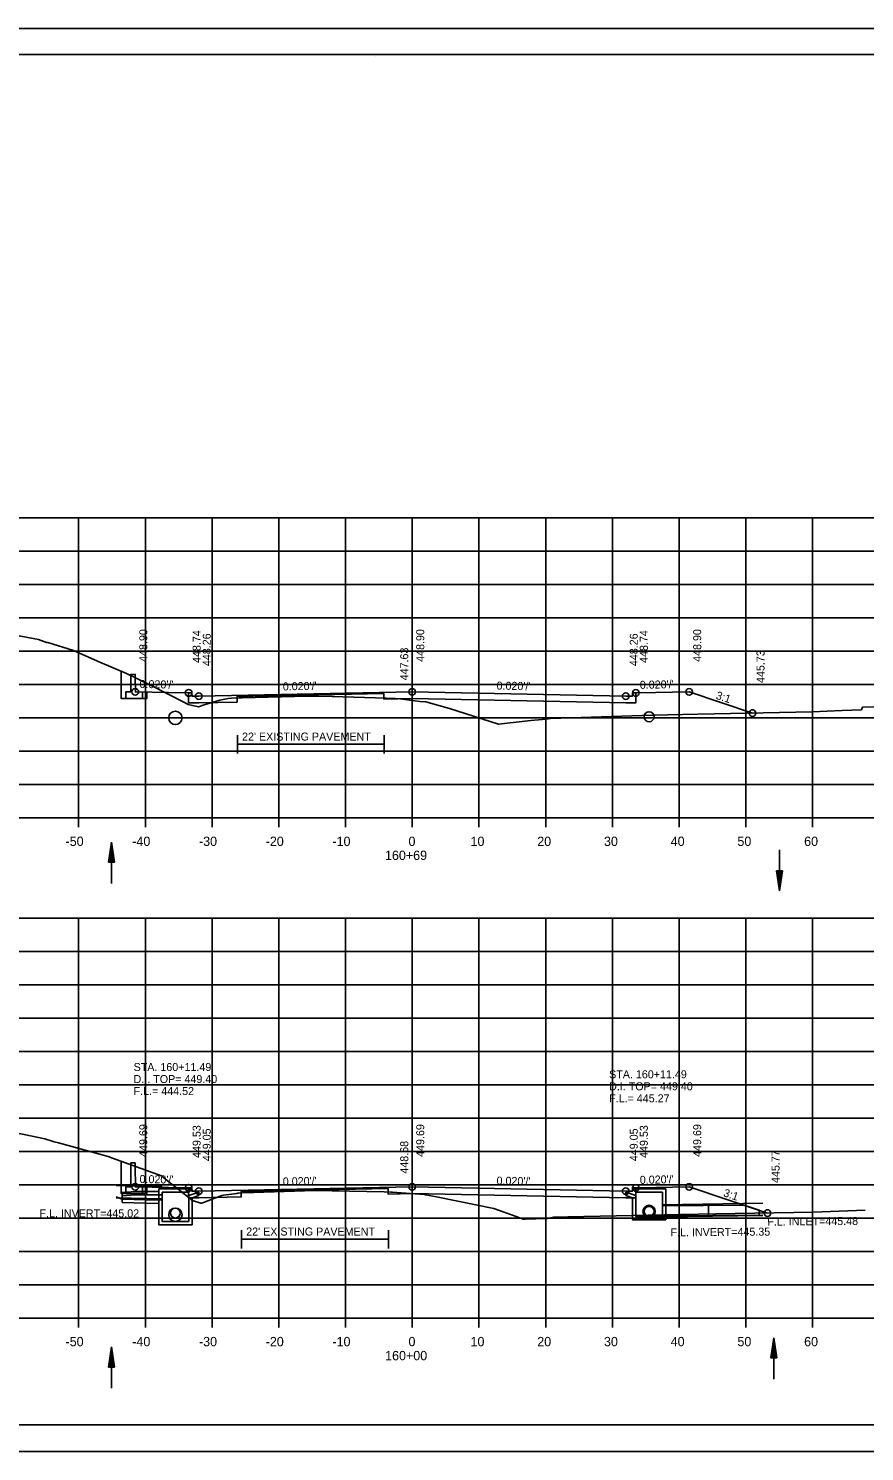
# Model space of a CAD drawing. Extents: x 1538688 to 1540766, y 656250 to 671912.
# Drawn here: x 1538800.7 to 1538926, y 667004.8 to 667218.1 of the extents above; entities that cross this region are included whole.
import ezdxf

# ---------------------------------------------------------------- set-up
doc = ezdxf.new("R2010")
doc.units = 0
for name, color, linetype in [('15', 7, 'Continuous'), ('18', 7, 'Continuous'), ('20', 7, 'Continuous'), ('22', 7, 'Continuous'), ('26', 7, 'Continuous'), ('39', 7, 'Continuous'), ('40', 7, 'Continuous'), ('41', 7, 'Continuous'), ('42', 7, 'Continuous'), ('7', 7, 'Continuous'), ('Borings', 7, 'Continuous'), ('Horizontal Alignment', 7, 'Continuous'), ('RipRap', 7, 'Continuous'), ('Wall Heights', 7, 'Continuous')]:
    doc.layers.add(name, color=color, linetype=linetype)

msp = doc.modelspace()

# ---------------------------------------------------------------- linework, layer by layer
at = {"layer": '15'}
for p, q in [((1538812.67, 667093.14), (1538813.12, 667096.14)), ((1538813.57, 667093.14), (1538813.12, 667096.14)), ((1538812.75, 667093.14), (1538813.12, 667095.64)), ((1538812.83, 667093.14), (1538813.12, 667095.12)), ((1538812.9, 667093.14), (1538813.12, 667094.62)), ((1538812.98, 667093.14), (1538813.12, 667094.11)), ((1538813.5, 667093.14), (1538813.12, 667095.64)), ((1538813.42, 667093.14), (1538813.12, 667095.12)), ((1538813.35, 667093.14), (1538813.12, 667094.62)), ((1538813.27, 667093.14), (1538813.12, 667094.11)), ((1538812.67, 667093.14), (1538813.57, 667093.14)), ((1538813.05, 667093.14), (1538813.12, 667093.61)), ((1538813.19, 667093.14), (1538813.12, 667093.61)), ((1538912.78, 667091.83), (1538913.23, 667088.83)), ((1538913.68, 667091.83), (1538912.78, 667091.83)), ((1538912.86, 667091.83), (1538913.23, 667089.33)), ((1538912.93, 667091.83), (1538913.23, 667089.85)), ((1538913.01, 667091.83), (1538913.23, 667090.35)), ((1538913.09, 667091.83), (1538913.23, 667090.86)), ((1538913.16, 667091.83), (1538913.23, 667091.36)), ((1538913.68, 667091.83), (1538913.23, 667088.83)), ((1538913.38, 667091.83), (1538913.23, 667090.86)), ((1538913.53, 667091.83), (1538913.23, 667089.85)), ((1538913.61, 667091.83), (1538913.23, 667089.33)), ((1538913.46, 667091.83), (1538913.23, 667090.35)), ((1538913.3, 667091.83), (1538913.23, 667091.36)), ((1538911.91, 667018.82), (1538912.36, 667021.82)), ((1538912.81, 667018.82), (1538912.36, 667021.82)), ((1538812.67, 667017.47), (1538813.12, 667020.47)), ((1538812.75, 667017.47), (1538813.12, 667019.97)), ((1538812.83, 667017.47), (1538813.12, 667019.45)), ((1538813.57, 667017.47), (1538813.12, 667020.47)), ((1538813.5, 667017.47), (1538813.12, 667019.97)), ((1538813.42, 667017.47), (1538813.12, 667019.45)), ((1538911.99, 667018.82), (1538912.36, 667021.31)), ((1538912.06, 667018.82), (1538912.36, 667020.8)), ((1538912.14, 667018.82), (1538912.36, 667020.3)), ((1538912.22, 667018.82), (1538912.36, 667019.79)), ((1538912.29, 667018.82), (1538912.36, 667019.29)), ((1538912.74, 667018.82), (1538912.36, 667021.31)), ((1538912.66, 667018.82), (1538912.36, 667020.8)), ((1538912.59, 667018.82), (1538912.36, 667020.3)), ((1538912.51, 667018.82), (1538912.36, 667019.79)), ((1538912.43, 667018.82), (1538912.36, 667019.29)), ((1538812.67, 667017.47), (1538813.57, 667017.47)), ((1538812.9, 667017.47), (1538813.12, 667018.95)), ((1538812.98, 667017.47), (1538813.12, 667018.44)), ((1538813.05, 667017.47), (1538813.12, 667017.94)), ((1538813.35, 667017.47), (1538813.12, 667018.95)), ((1538813.27, 667017.47), (1538813.12, 667018.44)), ((1538813.19, 667017.47), (1538813.12, 667017.94)), ((1538911.91, 667018.82), (1538912.81, 667018.82))]:
    msp.add_line(p, q, dxfattribs=at)
at = {"layer": '18'}
for points in [[(1538798.72, 667127.18), (1538802.16, 667126.53), (1538803.35, 667126.08), (1538803.56, 667126.08), (1538807.41, 667124.87), (1538811.38, 667123.14), (1538815.34, 667121.45), (1538819.05, 667119.62), (1538824.13, 667117.06), (1538824.52, 667116.83), (1538824.61, 667116.8), (1538826.14, 667116.44), (1538827.01, 667116.75), (1538829.36, 667117.45), (1538830.58, 667117.67), (1538831.09, 667117.75), (1538832.26, 667117.77), (1538832.69, 667117.79), (1538840.54, 667117.99), (1538843.28, 667118.06), (1538846.19, 667117.99), (1538854.26, 667117.75), (1538855.63, 667117.69), (1538856.33, 667117.65), (1538859.34, 667117.26), (1538860.23, 667117.17), (1538863.76, 667116.17), (1538871.09, 667113.82), (1538875.96, 667114.38), (1538877.66, 667114.53), (1538878.58, 667114.63), (1538878.92, 667114.68), (1538892.65, 667115.12), (1538896.46, 667115.25), (1538900.97, 667115.34), (1538918.12, 667115.7), (1538922.6, 667115.88), (1538925.53, 667115.99), (1538925.58, 667116.14), (1538925.67, 667116.38), (1538930.02, 667116.48)], [(1538794.22, 667053.53), (1538803.12, 667051.68), (1538804.35, 667051.29), (1538804.5, 667051.25), (1538805.16, 667051.07), (1538812.6, 667049.04), (1538813.28, 667048.79), (1538820.58, 667046.15), (1538820.97, 667045.82), (1538825.24, 667042.41), (1538826.52, 667042.04), (1538826.62, 667042.03), (1538826.89, 667042.13), (1538829.64, 667043.18), (1538829.88, 667043.21), (1538831.9, 667043.5), (1538832.05, 667043.52), (1538833.37, 667043.61), (1538834.44, 667043.64), (1538843.58, 667043.92), (1538853.95, 667043.71), (1538854.97, 667043.69), (1538855.22, 667043.67), (1538857.86, 667043.49), (1538860.02, 667043.31), (1538860.15, 667043.29), (1538861.83, 667042.96), (1538870.4, 667041.25), (1538873.74, 667040.04), (1538874.82, 667039.64), (1538875.12, 667039.65), (1538878.36, 667039.74), (1538878.44, 667039.75), (1538879.37, 667039.93), (1538881.49, 667039.97), (1538898.4, 667040.35), (1538903.66, 667040.43), (1538918.26, 667040.66), (1538926.07, 667041)]]:
    msp.add_lwpolyline(points, dxfattribs=at)
at = {"layer": '20'}
for points in [[(1538817.73, 667117.68), (1538817.73, 667118.68), (1538817.73, 667117.68), (1538815.23, 667117.68), (1538815.23, 667118.68), (1538815.98, 667118.68), (1538815.99, 667121.29), (1538816.66, 667121.29), (1538816.67, 667120.79), (1538816.68, 667118.68), (1538821.67, 667118.58), (1538824.67, 667118.52), (1538825.17, 667118.52), (1538825.18, 667118.02), (1538826.18, 667118.04), (1538858.18, 667118.68), (1538890.18, 667118.04), (1538891.18, 667118.02), (1538891.19, 667118.52), (1538891.69, 667118.52), (1538894.69, 667118.58), (1538899.69, 667118.68), (1538909.18, 667115.51)], [(1538817.73, 667044.47), (1538817.73, 667043.47), (1538815.23, 667043.47), (1538815.23, 667044.47), (1538815.98, 667044.47), (1538815.99, 667048.07), (1538816.65, 667048.07), (1538816.66, 667047.57), (1538816.68, 667044.47), (1538821.67, 667044.37), (1538824.67, 667044.31), (1538825.17, 667044.31), (1538825.18, 667043.81), (1538826.18, 667043.83), (1538858.18, 667044.47), (1538890.18, 667043.83), (1538891.18, 667043.81), (1538891.19, 667044.31), (1538891.69, 667044.31), (1538894.69, 667044.37), (1538899.69, 667044.47), (1538911.44, 667040.55)]]:
    msp.add_lwpolyline(points, dxfattribs=at)
at = {"layer": '22'}
for p, q in [((1538718.18, 667144.78), (1538998.18, 667144.78)), ((1538808.18, 667099.78), (1538808.18, 667144.78)), ((1538818.18, 667099.78), (1538818.18, 667144.78)), ((1538828.18, 667099.78), (1538828.18, 667144.78)), ((1538838.18, 667099.78), (1538838.18, 667144.78)), ((1538848.18, 667099.78), (1538848.18, 667144.78)), ((1538858.18, 667099.78), (1538858.18, 667144.78)), ((1538868.18, 667099.78), (1538868.18, 667144.78)), ((1538878.18, 667099.78), (1538878.18, 667144.78)), ((1538888.18, 667099.78), (1538888.18, 667144.78)), ((1538898.18, 667099.78), (1538898.18, 667144.78)), ((1538908.18, 667099.78), (1538908.18, 667144.78)), ((1538918.18, 667099.78), (1538918.18, 667144.78)), ((1538718.18, 667139.78), (1538998.18, 667139.78)), ((1538718.18, 667134.78), (1538998.18, 667134.78)), ((1538718.18, 667129.78), (1538998.18, 667129.78)), ((1538718.18, 667124.78), (1538998.18, 667124.78)), ((1538718.18, 667119.78), (1538998.18, 667119.78)), ((1538718.18, 667114.78), (1538998.18, 667114.78)), ((1538718.18, 667109.78), (1538998.18, 667109.78)), ((1538718.18, 667104.78), (1538998.18, 667104.78)), ((1538718.18, 667099.78), (1538998.18, 667099.78)), ((1538718.18, 667084.78), (1538998.18, 667084.78)), ((1538718.18, 667084.78), (1538998.18, 667084.78)), ((1538718.18, 667084.78), (1538998.18, 667084.78)), ((1538808.18, 667024.78), (1538808.18, 667084.78)), ((1538808.18, 667024.78), (1538808.18, 667084.78)), ((1538808.18, 667024.78), (1538808.18, 667084.78)), ((1538818.18, 667024.78), (1538818.18, 667084.78)), ((1538818.18, 667024.78), (1538818.18, 667084.78)), ((1538818.18, 667024.78), (1538818.18, 667084.78)), ((1538828.18, 667024.78), (1538828.18, 667084.78)), ((1538828.18, 667024.78), (1538828.18, 667084.78)), ((1538828.18, 667024.78), (1538828.18, 667084.78)), ((1538838.18, 667024.78), (1538838.18, 667084.78)), ((1538838.18, 667024.78), (1538838.18, 667084.78)), ((1538838.18, 667024.78), (1538838.18, 667084.78)), ((1538848.18, 667024.78), (1538848.18, 667084.78)), ((1538848.18, 667024.78), (1538848.18, 667084.78)), ((1538848.18, 667024.78), (1538848.18, 667084.78)), ((1538858.18, 667024.78), (1538858.18, 667084.78)), ((1538858.18, 667024.78), (1538858.18, 667084.78)), ((1538858.18, 667024.78), (1538858.18, 667084.78)), ((1538868.18, 667024.78), (1538868.18, 667084.78)), ((1538868.18, 667024.78), (1538868.18, 667084.78)), ((1538868.18, 667024.78), (1538868.18, 667084.78)), ((1538878.18, 667024.78), (1538878.18, 667084.78)), ((1538878.18, 667024.78), (1538878.18, 667084.78)), ((1538878.18, 667024.78), (1538878.18, 667084.78)), ((1538888.18, 667024.78), (1538888.18, 667084.78)), ((1538888.18, 667024.78), (1538888.18, 667084.78)), ((1538888.18, 667024.78), (1538888.18, 667084.78)), ((1538898.18, 667024.78), (1538898.18, 667084.78)), ((1538898.18, 667024.78), (1538898.18, 667084.78)), ((1538898.18, 667024.78), (1538898.18, 667084.78)), ((1538908.18, 667024.78), (1538908.18, 667084.78)), ((1538908.18, 667024.78), (1538908.18, 667084.78)), ((1538908.18, 667024.78), (1538908.18, 667084.78)), ((1538918.18, 667024.78), (1538918.18, 667084.78)), ((1538918.18, 667024.78), (1538918.18, 667084.78)), ((1538918.18, 667024.78), (1538918.18, 667084.78)), ((1538718.18, 667079.78), (1538998.18, 667079.78)), ((1538718.18, 667079.78), (1538998.18, 667079.78)), ((1538718.18, 667079.78), (1538998.18, 667079.78)), ((1538718.18, 667074.78), (1538998.18, 667074.78)), ((1538718.18, 667074.78), (1538998.18, 667074.78)), ((1538718.18, 667074.78), (1538998.18, 667074.78)), ((1538718.18, 667069.78), (1538998.18, 667069.78)), ((1538718.18, 667069.78), (1538998.18, 667069.78)), ((1538718.18, 667069.78), (1538998.18, 667069.78)), ((1538718.18, 667064.78), (1538998.18, 667064.78)), ((1538718.18, 667064.78), (1538998.18, 667064.78)), ((1538718.18, 667064.78), (1538998.18, 667064.78)), ((1538718.18, 667059.78), (1538998.18, 667059.78)), ((1538718.18, 667059.78), (1538998.18, 667059.78)), ((1538718.18, 667059.78), (1538998.18, 667059.78)), ((1538718.18, 667054.78), (1538998.18, 667054.78)), ((1538718.18, 667054.78), (1538998.18, 667054.78)), ((1538718.18, 667054.78), (1538998.18, 667054.78)), ((1538718.18, 667049.78), (1538998.18, 667049.78)), ((1538718.18, 667049.78), (1538998.18, 667049.78)), ((1538718.18, 667049.78), (1538998.18, 667049.78)), ((1538718.18, 667044.78), (1538998.18, 667044.78)), ((1538718.18, 667044.78), (1538998.18, 667044.78)), ((1538718.18, 667044.78), (1538998.18, 667044.78)), ((1538718.18, 667039.78), (1538998.18, 667039.78)), ((1538718.18, 667039.78), (1538998.18, 667039.78)), ((1538718.18, 667039.78), (1538998.18, 667039.78)), ((1538718.18, 667034.78), (1538998.18, 667034.78)), ((1538718.18, 667034.78), (1538998.18, 667034.78)), ((1538718.18, 667034.78), (1538998.18, 667034.78)), ((1538718.18, 667029.78), (1538998.18, 667029.78)), ((1538718.18, 667029.78), (1538998.18, 667029.78)), ((1538718.18, 667029.78), (1538998.18, 667029.78)), ((1538718.18, 667024.78), (1538998.18, 667024.78)), ((1538718.18, 667024.78), (1538998.18, 667024.78)), ((1538718.18, 667024.78), (1538998.18, 667024.78))]:
    msp.add_line(p, q, dxfattribs=at)
at = {"layer": '26'}
for p, q in [((1538687.78, 667218.13), (1539021.11, 667218.13)), ((1538813.81, 667043), (1538814.69, 667042.65)), ((1538813.82, 667044.67), (1538820.68, 667044.53)), ((1538813.82, 667042.83), (1538820.68, 667042.7)), ((1538816.69, 667043.8), (1538814.69, 667043.65)), ((1538814.69, 667043.65), (1538814.69, 667042.15)), ((1538816.67, 667043.3), (1538814.69, 667043.15)), ((1538910.73, 667042.02), (1538895.68, 667041.8)), ((1538910.73, 667040.19), (1538895.68, 667039.96)), ((1538687.78, 667004.8), (1539021.11, 667004.8))]:
    msp.add_line(p, q, dxfattribs=at)
msp.add_lwpolyline([(1538687.77, 667218.13), (1539021.11, 667218.13), (1539021.11, 667004.8), (1538687.77, 667004.8)], close=True, dxfattribs=at)
for points in [[(1538814.56, 667121.78), (1538814.56, 667117.68), (1538815.23, 667117.68)], [(1538818.4, 667118.64), (1538818.4, 667117.68), (1538817.73, 667117.68)], [(1538814.56, 667048.32), (1538814.56, 667043.47), (1538815.23, 667043.47)], [(1538820.18, 667043.8), (1538818.18, 667043.8), (1538816.67, 667043.8)], [(1538820.68, 667043.3), (1538818.18, 667043.3), (1538816.67, 667043.3)], [(1538818.4, 667044.44), (1538818.4, 667043.47), (1538817.73, 667043.47)], [(1538820.68, 667042.46), (1538818.25, 667042.54), (1538814.69, 667042.65)], [(1538820.18, 667041.97), (1538818.24, 667042.04), (1538814.69, 667042.15)]]:
    msp.add_lwpolyline(points, dxfattribs=at)
for centre, radius in [((1538816.67, 667118.68), 0.5), ((1538824.67, 667118.52), 0.5), ((1538826.18, 667118.04), 0.5), ((1538858.18, 667118.68), 0.5), ((1538890.18, 667118.04), 0.5), ((1538891.69, 667118.52), 0.5), ((1538899.69, 667118.68), 0.5), ((1538909.18, 667115.51), 0.5), ((1538816.67, 667044.47), 0.5), ((1538824.67, 667044.31), 0.5), ((1538858.18, 667044.47), 0.5), ((1538891.69, 667044.31), 0.5), ((1538899.69, 667044.47), 0.5), ((1538826.18, 667043.83), 0.5), ((1538890.18, 667043.83), 0.5), ((1538893.68, 667040.8), 0.917), ((1538893.68, 667040.8), 0.917), ((1538911.44, 667040.55), 0.5)]:
    msp.add_circle(centre, radius, dxfattribs=at)
at = {"layer": '39'}
for p, q in [((1538813.12, 667089.95), (1538813.12, 667096.14)), ((1538913.23, 667095.02), (1538913.23, 667088.83)), ((1538820.18, 667044.18), (1538824.93, 667044.18)), ((1538820.18, 667042.68), (1538820.18, 667044.18)), ((1538820.68, 667042.68), (1538820.68, 667043.68)), ((1538820.68, 667043.68), (1538824.68, 667043.68)), ((1538825.01, 667044.01), (1538824.68, 667043.68)), ((1538826.18, 667043.7), (1538824.68, 667043.18)), ((1538824.68, 667042.68), (1538824.68, 667043.18)), ((1538825.01, 667044.01), (1538824.93, 667044.18)), ((1538826.18, 667043.17), (1538825.18, 667042.82)), ((1538825.18, 667042.68), (1538825.18, 667042.82)), ((1538890.18, 667043.7), (1538891.68, 667043.18)), ((1538890.18, 667043.17), (1538891.18, 667042.82)), ((1538891.18, 667042.68), (1538891.18, 667042.82)), ((1538891.34, 667044.01), (1538891.43, 667044.18)), ((1538891.34, 667044.01), (1538891.68, 667043.68)), ((1538896.18, 667044.18), (1538891.43, 667044.18)), ((1538895.68, 667043.68), (1538891.68, 667043.68)), ((1538891.68, 667042.68), (1538891.68, 667043.18)), ((1538895.68, 667042.68), (1538895.68, 667043.68)), ((1538896.18, 667042.68), (1538896.18, 667044.18)), ((1538902.58, 667041.69), (1538902.58, 667040.18)), ((1538910.16, 667040.98), (1538910.16, 667040.24)), ((1538910.73, 667040.25), (1538895.68, 667040.13)), ((1538912.36, 667015.63), (1538912.36, 667021.82)), ((1538813.12, 667014.28), (1538813.12, 667020.47))]:
    msp.add_line(p, q, dxfattribs=at)
for points in [[(1538825.18, 667042.68), (1538825.18, 667038.8), (1538822.68, 667038.8), (1538820.18, 667038.8), (1538820.18, 667042.68)], [(1538824.68, 667042.68), (1538824.68, 667039.3), (1538822.68, 667039.3), (1538820.68, 667039.3), (1538820.68, 667042.68)], [(1538826.18, 667043.17), (1538826.18, 667043.7)], [(1538890.18, 667043.17), (1538890.18, 667043.7)], [(1538896.18, 667042.68), (1538896.18, 667039.55), (1538893.68, 667039.55), (1538891.18, 667039.55), (1538891.18, 667042.68)], [(1538895.68, 667042.68), (1538895.68, 667040.05), (1538893.68, 667040.05), (1538891.68, 667040.05), (1538891.68, 667042.68)], [(1538910.16, 667040.98), (1538907.91, 667041.73), (1538895.68, 667041.64)]]:
    msp.add_lwpolyline(points, dxfattribs=at)
for centre, radius in [((1538822.68, 667114.78), 1), ((1538893.68, 667114.95), 0.75), ((1538822.68, 667040.3), 1), ((1538822.68, 667040.55), 0.75), ((1538893.68, 667040.8), 0.75), ((1538893.68, 667040.8), 0.75)]:
    msp.add_circle(centre, radius, dxfattribs=at)
at = {"layer": '7'}
for p, q in [((1538831.97, 667112.19), (1538831.97, 667109.45)), ((1538853.97, 667112.19), (1538853.97, 667109.45)), ((1538853.97, 667110.82), (1538831.97, 667110.82)), ((1538832.6, 667038), (1538832.6, 667035.25)), ((1538854.6, 667036.62), (1538832.6, 667036.62)), ((1538854.6, 667038), (1538854.6, 667035.25))]:
    msp.add_line(p, q, dxfattribs=at)
at = {"layer": 'Borings'}
for p, q in [((1538718.18, 667099.78), (1538998.18, 667099.78)), ((1538808.18, 667098.38), (1538808.18, 667099.78)), ((1538818.18, 667098.38), (1538818.18, 667099.78)), ((1538828.18, 667098.38), (1538828.18, 667099.78)), ((1538838.18, 667098.38), (1538838.18, 667099.78)), ((1538848.18, 667098.38), (1538848.18, 667099.78)), ((1538858.18, 667098.38), (1538858.18, 667099.78)), ((1538868.18, 667098.38), (1538868.18, 667099.78)), ((1538878.18, 667098.38), (1538878.18, 667099.78)), ((1538888.18, 667098.38), (1538888.18, 667099.78)), ((1538898.18, 667098.38), (1538898.18, 667099.78)), ((1538908.18, 667098.38), (1538908.18, 667099.78)), ((1538918.18, 667098.38), (1538918.18, 667099.78)), ((1538718.18, 667024.78), (1538998.18, 667024.78)), ((1538808.18, 667023.38), (1538808.18, 667024.78)), ((1538818.18, 667023.38), (1538818.18, 667024.78)), ((1538828.18, 667023.38), (1538828.18, 667024.78)), ((1538838.18, 667023.38), (1538838.18, 667024.78)), ((1538848.18, 667023.38), (1538848.18, 667024.78)), ((1538858.18, 667023.38), (1538858.18, 667024.78)), ((1538868.18, 667023.38), (1538868.18, 667024.78)), ((1538878.18, 667023.38), (1538878.18, 667024.78)), ((1538888.18, 667023.38), (1538888.18, 667024.78)), ((1538898.18, 667023.38), (1538898.18, 667024.78)), ((1538908.18, 667023.38), (1538908.18, 667024.78)), ((1538918.18, 667023.38), (1538918.18, 667024.78))]:
    msp.add_line(p, q, dxfattribs=at)
at = {"layer": 'RipRap'}
for p, q in [((1538700.18, 667214.24), (1539016.36, 667214.24)), ((1538852.7, 667213.98), (1538852.7, 667213.98)), ((1538852.7, 667213.98), (1538852.7, 667213.98)), ((1539016.36, 667008.78), (1538700.18, 667008.78))]:
    msp.add_line(p, q, dxfattribs=at)
at = {"layer": 'Wall Heights'}
for points in [[(1538891.69, 667118.52), (1538891.69, 667117.02), (1538890.18, 667117.04), (1538858.18, 667117.68), (1538853.93, 667117.59), (1538853.93, 667118.43), (1538831.93, 667117.99), (1538831.93, 667117.15), (1538826.18, 667117.04), (1538824.67, 667117.02), (1538824.67, 667118.52)], [(1538891.69, 667044.31), (1538891.69, 667042.81), (1538890.18, 667042.83), (1538858.18, 667043.47), (1538854.56, 667043.4), (1538854.56, 667044.23), (1538832.56, 667043.79), (1538832.56, 667042.96), (1538826.18, 667042.83), (1538824.67, 667042.81), (1538824.67, 667044.31)]]:
    msp.add_lwpolyline(points, dxfattribs=at)

# ---------------------------------------------------------------- texts
at = {"layer": '40'}
for s, p in [('STA. 160+11.49', (1538816.42, 667061.84)), ('STA. 160+11.49', (1538887.69, 667060.75)), ('D.I. TOP= 449.40', (1538816.42, 667060.04)), ('D.I. TOP= 449.40', (1538887.69, 667058.95)), ('F.L.= 444.52', (1538816.42, 667058.24)), ('F.L.= 445.27', (1538887.69, 667057.15)), ('F.L. INVERT=445.02', (1538802.31, 667039.9))]:
    msp.add_text(s, height=1.2, dxfattribs=at).set_placement(p)
for s, p in [('F.L. INLET=445.48', (1538911.4, 667038.66)), ('F.L. INVERT=445.35', (1538896.9, 667037.05))]:
    msp.add_text(s, height=1.2, rotation=0.4518, dxfattribs=at).set_placement(p)
at = {"layer": '41'}
for s, p in [('448.90', (1538818.47, 667123.18)), ('448.90', (1538859.98, 667123.18)), ('448.90', (1538901.49, 667123.18)), ('448.74', (1538826.47, 667123.02)), ('448.26', (1538827.98, 667122.54)), ('448.26', (1538891.98, 667122.54)), ('448.74', (1538893.49, 667123.02)), ('447.63', (1538857.58, 667120.41)), ('445.73', (1538910.98, 667120.01)), ('449.69', (1538818.47, 667048.97)), ('449.53', (1538826.47, 667048.81)), ('449.69', (1538859.98, 667048.97)), ('449.53', (1538893.49, 667048.81)), ('449.69', (1538901.49, 667048.97)), ('449.05', (1538827.98, 667048.33)), ('448.68', (1538857.58, 667046.46)), ('449.05', (1538891.98, 667048.33)), ('445.77', (1538913.24, 667045.05))]:
    msp.add_text(s, height=1.2, rotation=90, dxfattribs=at).set_placement(p)
at = {"layer": '42'}
for s, rotation, p in [("0.020'/'", 358.8542, (1538817.3, 667119.27)), ("0.020'/'", 1.1458, (1538838.79, 667118.89)), ("0.020'/'", 358.8542, (1538870.81, 667119.03)), ("0.020'/'", 1.1458, (1538892.3, 667119.13)), ('3:1', 341.5651, (1538903.59, 667117.67)), ("0.020'/'", 358.8542, (1538817.3, 667045.06)), ("0.020'/'", 1.1458, (1538838.79, 667044.68)), ("0.020'/'", 358.8542, (1538870.81, 667044.82)), ("0.020'/'", 1.1458, (1538892.3, 667044.92)), ('3:1', 341.5651, (1538904.72, 667043.09))]:
    msp.add_text(s, height=1.2, rotation=rotation, dxfattribs=at).set_placement(p)
at = {"layer": '7'}
for p in [(1538832.67, 667111.38), (1538833.3, 667037.18)]:
    msp.add_text("22' EXISTING PAVEMENT", height=1.2, dxfattribs=at).set_placement(p)
at = {"layer": 'Horizontal Alignment'}
for s, p in [('-50', (1538806.22, 667095.58)), ('-40', (1538816.22, 667095.58)), ('-30', (1538826.22, 667095.58)), ('-20', (1538836.22, 667095.58)), ('-10', (1538846.22, 667095.58)), ('0', (1538857.62, 667095.58)), ('10', (1538866.92, 667095.58)), ('20', (1538876.92, 667095.58)), ('30', (1538886.92, 667095.58)), ('40', (1538896.92, 667095.58)), ('50', (1538906.92, 667095.58)), ('60', (1538916.92, 667095.58)), ('160+69', (1538854.1, 667093.48)), ('-50', (1538806.22, 667020.58)), ('-40', (1538816.22, 667020.58)), ('-30', (1538826.22, 667020.58)), ('-20', (1538836.22, 667020.58)), ('-10', (1538846.22, 667020.58)), ('0', (1538857.62, 667020.58)), ('10', (1538866.92, 667020.58)), ('20', (1538876.92, 667020.58)), ('30', (1538886.92, 667020.58)), ('40', (1538896.92, 667020.58)), ('50', (1538906.92, 667020.58)), ('60', (1538916.92, 667020.58)), ('160+00', (1538854.12, 667018.48))]:
    msp.add_text(s, height=1.4, dxfattribs=at).set_placement(p)

doc.saveas('drawing.dxf')
